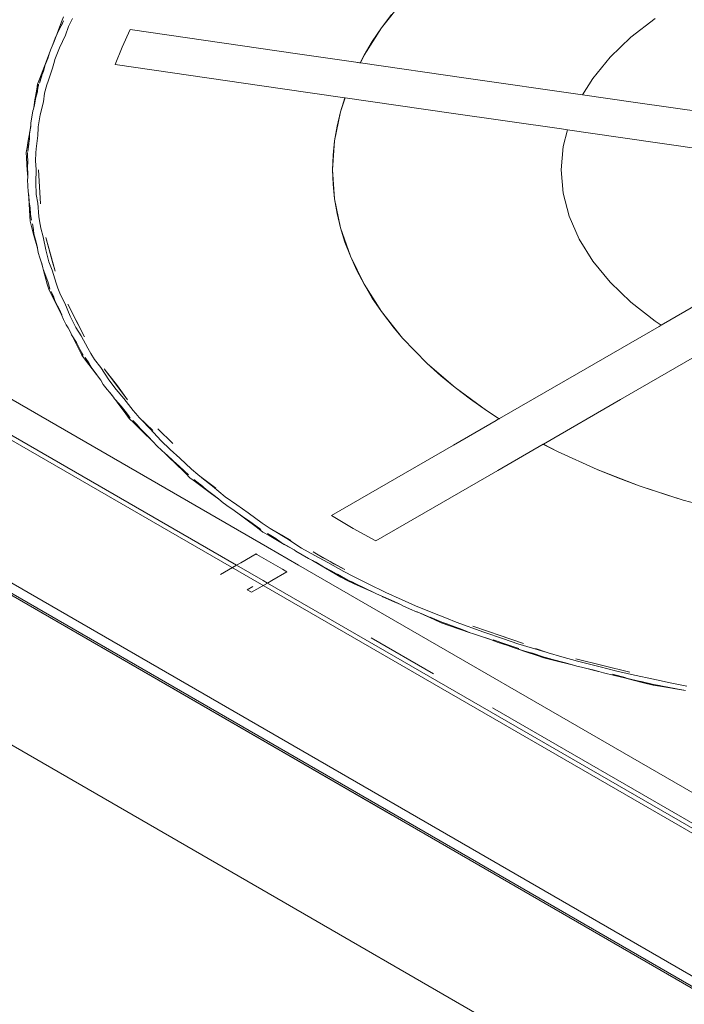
# Model space of a CAD drawing. Header units: millimetres. Extents: x -16331 to -10174, y -4135 to -3584.
# Tile 398 of 456: x -10209.66 to -10207.06, y -3993.86 to -3990. Entities that reach past the tile are written whole.
import ezdxf

# ---------------------------------------------------------------- set-up
doc = ezdxf.new("R2010")
doc.units = ezdxf.units.MM
for name, color, linetype, lineweight in [('IFC-IfcBuildingElementProxy-Contorno', 250, 'Continuous', 5), ('IFC-IfcFlowTerminal-Contorno', 250, 'Continuous', 5), ('IFC-IfcRoof-Contorno', 250, 'Continuous', 5), ('IFC-IfcWallStandardCase-Contorno', 250, 'Continuous', 5), ('IFC-Laje-Contorno', 134, 'Continuous', 5), ('IFC-Viga-Contorno', 66, 'Continuous', 5)]:
    doc.layers.add(name, color=color, linetype=linetype, lineweight=lineweight)

msp = doc.modelspace()

# ---------------------------------------------------------------- linework, layer by layer
at = {"layer": 'IFC-IfcBuildingElementProxy-Contorno', "lineweight": 5}
for p, q in [((-10213.4234, -3990.0994), (-10203.9857, -3995.5483)), ((-10208.2039, -3993.1129), (-10210.1463, -3991.9914)), ((-10210.6543, -3992.2847), (-10208.7119, -3993.4061)), ((-10208.2837, -3992.4192), (-10208.0397, -3992.5601)), ((-10207.8076, -3992.6941), (-10206.0921, -3993.6846)), ((-10206.2616, -3994.2343), (-10208.2039, -3993.1129)), ((-10208.7119, -3993.4061), (-10206.7695, -3994.5276))]:
    msp.add_line(p, q, dxfattribs=at)
at = {"layer": 'IFC-IfcFlowTerminal-Contorno', "lineweight": 5}
for p, q in [((-10208.2434, -3990.0284), (-10208.1607, -3989.9248)), ((-10209.4976, -3990.005), (-10209.5136, -3990.0464)), ((-10209.4985, -3990.0189), (-10209.4895, -3990.0007)), ((-10209.4899, -3989.9853), (-10209.4976, -3990.005)), ((-10209.4895, -3990.0007), (-10209.4967, -3990.0143)), ((-10209.4542, -3989.9913), (-10209.4703, -3990.0232)), ((-10208.2038, -3989.9761), (-10208.2434, -3990.0284)), ((-10207.1707, -3989.9911), (-10207.2654, -3990.0648)), ((-10207.2654, -3990.0648), (-10207.1707, -3989.9911)), ((-10209.5098, -3990.0391), (-10209.5188, -3990.0605)), ((-10209.5136, -3990.0464), (-10209.5164, -3990.0536)), ((-10209.4967, -3990.0143), (-10209.5098, -3990.0391)), ((-10209.4703, -3990.0232), (-10209.4823, -3990.0563)), ((-10209.2285, -3990.035), (-10209.2602, -3990.1033)), ((-10208.5721, -3990.1295), (-10209.2285, -3990.035)), ((-10208.3118, -3990.1354), (-10208.2434, -3990.0284)), ((-10208.2434, -3990.0284), (-10208.2794, -3990.0815)), ((-10208.2434, -3990.0284), (-10208.2434, -3990.0284)), ((-10209.5222, -3990.0687), (-10209.5343, -3990.0998)), ((-10209.5263, -3990.0821), (-10209.5343, -3990.0998)), ((-10209.5188, -3990.0605), (-10209.5263, -3990.0821)), ((-10209.5164, -3990.0536), (-10209.5222, -3990.0687)), ((-10209.4823, -3990.0563), (-10209.5057, -3990.1065)), ((-10208.2794, -3990.0815), (-10208.3118, -3990.1354)), ((-10207.2654, -3990.0648), (-10207.3471, -3990.1435)), ((-10207.3471, -3990.1435), (-10207.2654, -3990.0648)), ((-10209.5443, -3990.1257), (-10209.5583, -3990.1618)), ((-10209.5443, -3990.1257), (-10209.552, -3990.1479)), ((-10209.5387, -3990.1095), (-10209.5443, -3990.1257)), ((-10209.5343, -3990.0998), (-10209.5387, -3990.1095)), ((-10209.5057, -3990.1065), (-10209.5242, -3990.1526)), ((-10209.2602, -3990.1033), (-10209.2878, -3990.1722)), ((-10209.5583, -3990.1618), (-10209.5842, -3990.2288)), ((-10209.552, -3990.1479), (-10209.5616, -3990.173)), ((-10209.5258, -3990.1592), (-10209.5326, -3990.1861)), ((-10209.5242, -3990.1526), (-10209.5258, -3990.1592)), ((-10208.3438, -3990.1624), (-10208.5721, -3990.1295)), ((-10208.3372, -3990.1633), (-10208.3438, -3990.1624)), ((-10208.3345, -3990.1637), (-10208.3372, -3990.1633)), ((-10208.329, -3990.1645), (-10208.3345, -3990.1637)), ((-10208.3272, -3990.1647), (-10208.329, -3990.1645)), ((-10208.3118, -3990.1354), (-10208.3272, -3990.1647)), ((-10208.3262, -3990.1649), (-10208.3272, -3990.1647)), ((-10208.3262, -3990.1649), (-10208.3118, -3990.1354)), ((-10207.3471, -3990.1435), (-10207.4151, -3990.2265)), ((-10207.4151, -3990.2265), (-10207.3471, -3990.1435)), ((-10209.5688, -3990.1975), (-10209.5772, -3990.2199)), ((-10209.5616, -3990.173), (-10209.5688, -3990.1975)), ((-10209.5326, -3990.1861), (-10209.5504, -3990.237)), ((-10209.2878, -3990.1722), (-10208.6313, -3990.2667)), ((-10207.9112, -3990.2246), (-10208.3262, -3990.1649)), ((-10209.5842, -3990.2288), (-10209.5918, -3990.2485)), ((-10209.5847, -3990.2444), (-10209.5748, -3990.216)), ((-10209.5806, -3990.2311), (-10209.5847, -3990.2444)), ((-10209.5772, -3990.2199), (-10209.5806, -3990.2311)), ((-10209.5504, -3990.237), (-10209.5551, -3990.2518)), ((-10207.4547, -3990.2904), (-10207.9112, -3990.2246)), ((-10207.4151, -3990.2265), (-10207.4547, -3990.2904)), ((-10207.4547, -3990.2904), (-10207.4151, -3990.2265)), ((-10209.5951, -3990.2685), (-10209.6032, -3990.318)), ((-10209.5918, -3990.2485), (-10209.5951, -3990.2685)), ((-10209.593, -3990.2824), (-10209.5917, -3990.2742)), ((-10209.5917, -3990.2742), (-10209.5924, -3990.2806)), ((-10209.5907, -3990.2659), (-10209.5917, -3990.2742)), ((-10209.5875, -3990.2489), (-10209.5907, -3990.2659)), ((-10209.5886, -3990.2555), (-10209.5875, -3990.2489)), ((-10209.5551, -3990.2518), (-10209.5639, -3990.2836)), ((-10208.6313, -3990.2667), (-10208.3869, -3990.3019)), ((-10209.6032, -3990.318), (-10209.6055, -3990.3322)), ((-10209.5998, -3990.3063), (-10209.6037, -3990.3307)), ((-10209.5931, -3990.2833), (-10209.5998, -3990.3063)), ((-10209.5924, -3990.2806), (-10209.5931, -3990.2833)), ((-10209.5931, -3990.2833), (-10209.593, -3990.2824)), ((-10209.5687, -3990.3175), (-10209.581, -3990.3691)), ((-10209.5639, -3990.2836), (-10209.5687, -3990.3175)), ((-10208.3869, -3990.3019), (-10208.404, -3990.3571)), ((-10208.404, -3990.3571), (-10208.3851, -3990.3022)), ((-10208.3869, -3990.3019), (-10208.3851, -3990.3022)), ((-10208.3851, -3990.3022), (-10207.9705, -3990.3619)), ((-10207.2471, -3990.3202), (-10207.4547, -3990.2904)), ((-10209.6097, -3990.3534), (-10209.6145, -3990.3784)), ((-10209.6079, -3990.3468), (-10209.6097, -3990.3534)), ((-10209.6037, -3990.3307), (-10209.6079, -3990.3468)), ((-10209.6055, -3990.3322), (-10209.6079, -3990.3468)), ((-10208.4272, -3990.4704), (-10208.404, -3990.3571)), ((-10208.404, -3990.3571), (-10208.4175, -3990.4136)), ((-10206.5808, -3990.4161), (-10207.2471, -3990.3202)), ((-10209.6145, -3990.3784), (-10209.6182, -3990.3999)), ((-10209.581, -3990.3691), (-10209.5893, -3990.4159)), ((-10207.9705, -3990.3619), (-10207.5376, -3990.4242)), ((-10209.6182, -3990.4145), (-10209.6228, -3990.4404)), ((-10209.6182, -3990.4093), (-10209.6226, -3990.4364)), ((-10209.6182, -3990.3999), (-10209.6182, -3990.4093)), ((-10209.6182, -3990.4093), (-10209.6182, -3990.4145)), ((-10209.5894, -3990.42), (-10209.5905, -3990.45)), ((-10209.5893, -3990.4159), (-10209.5894, -3990.42)), ((-10208.4175, -3990.4136), (-10208.4272, -3990.4704)), ((-10207.5376, -3990.4242), (-10207.5138, -3990.4276)), ((-10207.5138, -3990.4276), (-10207.5306, -3990.4927)), ((-10207.5306, -3990.4927), (-10207.5138, -3990.4276)), ((-10207.5138, -3990.4276), (-10207.3063, -3990.4575)), ((-10209.628, -3990.4693), (-10209.6325, -3990.4969)), ((-10209.6226, -3990.4364), (-10209.628, -3990.4693)), ((-10209.624, -3990.4649), (-10209.6275, -3990.4877)), ((-10209.6228, -3990.4404), (-10209.624, -3990.4649)), ((-10209.5905, -3990.45), (-10209.5972, -3990.502)), ((-10208.435, -3990.5844), (-10208.4272, -3990.4704)), ((-10208.4272, -3990.4704), (-10208.433, -3990.5273)), ((-10207.3063, -3990.4575), (-10206.64, -3990.5534)), ((-10209.6325, -3990.4969), (-10209.6358, -3990.5169)), ((-10209.6296, -3990.5131), (-10209.6259, -3990.4835)), ((-10209.6285, -3990.4992), (-10209.6296, -3990.5131)), ((-10209.6275, -3990.4877), (-10209.6285, -3990.4992)), ((-10209.5972, -3990.502), (-10209.5986, -3990.5176)), ((-10207.5306, -3990.4927), (-10207.5384, -3990.5844)), ((-10207.5384, -3990.5844), (-10207.5306, -3990.4927)), ((-10209.6358, -3990.5169), (-10209.6347, -3990.5371)), ((-10209.6347, -3990.5371), (-10209.632, -3990.5869)), ((-10209.6314, -3990.517), (-10209.6309, -3990.5347)), ((-10209.631, -3990.5241), (-10209.6314, -3990.517)), ((-10209.6309, -3990.5347), (-10209.63, -3990.5435)), ((-10209.63, -3990.5435), (-10209.6293, -3990.5491)), ((-10209.6296, -3990.5506), (-10209.63, -3990.5435)), ((-10209.6295, -3990.5517), (-10209.6296, -3990.5506)), ((-10209.6293, -3990.5491), (-10209.6295, -3990.5517)), ((-10209.5986, -3990.5176), (-10209.6004, -3990.5487)), ((-10209.6004, -3990.5487), (-10209.5978, -3990.5827)), ((-10208.433, -3990.5273), (-10208.435, -3990.5844)), ((-10209.632, -3990.5869), (-10209.6315, -3990.596)), ((-10209.6295, -3990.5517), (-10209.6312, -3990.5751)), ((-10209.6312, -3990.5751), (-10209.6297, -3990.5996)), ((-10209.5978, -3990.5827), (-10209.5989, -3990.6348)), ((-10209.5842, -3990.6509), (-10209.5878, -3990.5843)), ((-10209.5878, -3990.5843), (-10209.5806, -3990.7174)), ((-10208.435, -3990.5844), (-10208.433, -3990.6414)), ((-10208.4272, -3990.6983), (-10208.435, -3990.5844)), ((-10207.5384, -3990.5844), (-10207.5306, -3990.676)), ((-10207.5306, -3990.676), (-10207.5384, -3990.5844)), ((-10209.6315, -3990.596), (-10209.6304, -3990.6155)), ((-10209.6304, -3990.6155), (-10209.6307, -3990.6227)), ((-10209.6307, -3990.6227), (-10209.6301, -3990.6482)), ((-10209.6297, -3990.5996), (-10209.6304, -3990.6155)), ((-10209.6301, -3990.6482), (-10209.629, -3990.6697)), ((-10209.5989, -3990.6348), (-10209.597, -3990.6815)), ((-10209.5806, -3990.7174), (-10209.5842, -3990.6509)), ((-10208.433, -3990.6414), (-10208.4272, -3990.6983)), ((-10209.629, -3990.6697), (-10209.627, -3990.6787)), ((-10209.627, -3990.6787), (-10209.6258, -3990.6838)), ((-10209.627, -3990.6787), (-10209.6261, -3990.6953)), ((-10209.6261, -3990.6953), (-10209.6222, -3990.7663)), ((-10209.6258, -3990.6838), (-10209.6241, -3990.7094)), ((-10209.597, -3990.6815), (-10209.5908, -3990.7151)), ((-10208.4272, -3990.6983), (-10208.4175, -3990.7551)), ((-10208.4272, -3990.6984), (-10208.4272, -3990.6983)), ((-10208.404, -3990.8116), (-10208.4272, -3990.6984)), ((-10207.5306, -3990.676), (-10207.5072, -3990.7668)), ((-10207.5072, -3990.7668), (-10207.5306, -3990.676)), ((-10209.6241, -3990.7094), (-10209.6207, -3990.7343)), ((-10209.6207, -3990.7343), (-10209.6192, -3990.7569)), ((-10209.5908, -3990.7151), (-10209.5863, -3990.767)), ((-10209.6222, -3990.7663), (-10209.6211, -3990.7864)), ((-10209.6192, -3990.7569), (-10209.6177, -3990.7681)), ((-10209.6177, -3990.7681), (-10209.6159, -3990.7819)), ((-10209.5863, -3990.767), (-10209.5841, -3990.7844)), ((-10208.4175, -3990.7551), (-10208.404, -3990.8116)), ((-10207.5072, -3990.7668), (-10207.4686, -3990.8558)), ((-10207.4686, -3990.8558), (-10207.5072, -3990.7668)), ((-10209.6211, -3990.7864), (-10209.6157, -3990.8063)), ((-10209.6157, -3990.8063), (-10209.6058, -3990.8423)), ((-10209.6076, -3990.8194), (-10209.6118, -3990.7966)), ((-10209.6118, -3990.7966), (-10209.6077, -3990.8182)), ((-10209.6077, -3990.8182), (-10209.6076, -3990.8197)), ((-10209.6076, -3990.8197), (-10209.6076, -3990.8194)), ((-10209.6076, -3990.8197), (-10209.6063, -3990.8359)), ((-10209.5841, -3990.7844), (-10209.5794, -3990.8136)), ((-10209.5794, -3990.8136), (-10209.5695, -3990.8471)), ((-10208.404, -3990.8116), (-10208.3866, -3990.8678)), ((-10208.3654, -3990.9235), (-10208.404, -3990.8116)), ((-10209.6063, -3990.8359), (-10209.597, -3990.8683)), ((-10209.6058, -3990.8423), (-10209.5922, -3990.8917)), ((-10209.5695, -3990.8471), (-10209.5595, -3990.8986)), ((-10209.5408, -3990.9156), (-10209.5589, -3990.8498)), ((-10209.5589, -3990.8498), (-10209.5346, -3990.9412)), ((-10207.4686, -3990.8558), (-10207.4151, -3990.9423)), ((-10207.4151, -3990.9423), (-10207.4686, -3990.8558)), ((-10209.597, -3990.8683), (-10209.5926, -3990.8898)), ((-10209.5926, -3990.8898), (-10209.5922, -3990.8917)), ((-10209.5922, -3990.8917), (-10209.5893, -3990.9081)), ((-10208.3866, -3990.8678), (-10208.3654, -3990.9235)), ((-10209.5893, -3990.9081), (-10209.5829, -3990.9297)), ((-10209.5829, -3990.9297), (-10209.5785, -3990.9419)), ((-10209.5595, -3990.8986), (-10209.5475, -3990.9448)), ((-10209.5228, -3990.9814), (-10209.5408, -3990.9156)), ((-10208.3654, -3990.9235), (-10208.3405, -3990.9787)), ((-10208.3118, -3991.0333), (-10208.3654, -3990.9235)), ((-10209.5785, -3990.9419), (-10209.5749, -3990.9516)), ((-10209.5785, -3990.9419), (-10209.573, -3990.9619)), ((-10209.5749, -3990.9516), (-10209.573, -3990.9619)), ((-10209.573, -3990.9619), (-10209.5716, -3990.9693)), ((-10209.5716, -3990.9693), (-10209.5696, -3990.9743)), ((-10209.5696, -3990.9743), (-10209.5589, -3991.0012)), ((-10209.5696, -3990.9743), (-10209.5535, -3991.0329)), ((-10209.5475, -3990.9448), (-10209.534, -3990.978)), ((-10209.5346, -3990.9412), (-10209.5228, -3990.9814)), ((-10207.4151, -3990.9423), (-10207.3471, -3991.0252)), ((-10207.3471, -3991.0252), (-10207.4151, -3990.9423)), ((-10209.5589, -3991.0012), (-10209.5521, -3991.0226)), ((-10209.534, -3990.978), (-10209.5186, -3991.0289)), ((-10208.3405, -3990.9787), (-10208.3118, -3991.0333)), ((-10209.5535, -3991.0329), (-10209.5481, -3991.0528)), ((-10209.5521, -3991.0226), (-10209.5495, -3991.0314)), ((-10209.5495, -3991.0314), (-10209.5468, -3991.0407)), ((-10209.5453, -3991.0465), (-10209.5495, -3991.0314)), ((-10209.5468, -3991.0407), (-10209.5438, -3991.0522)), ((-10209.5438, -3991.0522), (-10209.5453, -3991.0465)), ((-10209.5186, -3991.0289), (-10209.5118, -3991.0481)), ((-10209.5118, -3991.0481), (-10209.5015, -3991.0746)), ((-10208.3118, -3991.0333), (-10208.2794, -3991.0872)), ((-10208.2434, -3991.1403), (-10208.3118, -3991.0333)), ((-10207.3471, -3991.0252), (-10207.2654, -3991.1039)), ((-10207.2654, -3991.1039), (-10207.3471, -3991.0252)), ((-10209.5481, -3991.0528), (-10209.5383, -3991.0721)), ((-10209.5383, -3991.0721), (-10209.5205, -3991.1076)), ((-10209.5381, -3991.062), (-10209.5277, -3991.0835)), ((-10209.5275, -3991.0845), (-10209.5381, -3991.062)), ((-10209.5277, -3991.0835), (-10209.5273, -3991.085)), ((-10209.5273, -3991.085), (-10209.5275, -3991.0845)), ((-10209.5273, -3991.085), (-10209.5224, -3991.1011)), ((-10209.5015, -3991.0746), (-10209.4844, -3991.1074)), ((-10208.2794, -3991.0872), (-10208.2434, -3991.1403)), ((-10209.5224, -3991.1011), (-10209.5063, -3991.1325)), ((-10209.5205, -3991.1076), (-10209.4965, -3991.1552)), ((-10209.4844, -3991.1074), (-10209.4636, -3991.1576)), ((-10209.4404, -3991.1751), (-10209.4726, -3991.1111)), ((-10209.4726, -3991.1111), (-10209.4326, -3991.1906)), ((-10207.2654, -3991.1039), (-10207.1707, -3991.1777)), ((-10207.1707, -3991.1777), (-10207.2654, -3991.1039)), ((-10206.9949, -3991.1058), (-10207.1463, -3991.1932)), ((-10209.5063, -3991.1325), (-10209.4972, -3991.1535)), ((-10209.4972, -3991.1535), (-10209.4965, -3991.1552)), ((-10209.4965, -3991.1552), (-10209.4899, -3991.1715)), ((-10209.4636, -3991.1576), (-10209.4416, -3991.2026)), ((-10208.2434, -3991.1403), (-10208.1933, -3991.2056)), ((-10208.1607, -3991.2439), (-10208.2434, -3991.1403)), ((-10209.4899, -3991.1715), (-10209.479, -3991.1924)), ((-10209.479, -3991.1924), (-10209.4719, -3991.2041)), ((-10209.4719, -3991.2041), (-10209.4663, -3991.2135)), ((-10209.4719, -3991.2041), (-10209.4619, -3991.224)), ((-10209.4416, -3991.2026), (-10209.4209, -3991.2348)), ((-10209.4082, -3991.2391), (-10209.4404, -3991.1751)), ((-10209.4326, -3991.1906), (-10209.4082, -3991.2391)), ((-10208.1933, -3991.2056), (-10208.1607, -3991.2439)), ((-10207.1548, -3991.1981), (-10207.4789, -3991.3853)), ((-10207.1707, -3991.1777), (-10207.1463, -3991.1932)), ((-10207.1463, -3991.1932), (-10207.1707, -3991.1777)), ((-10207.1463, -3991.1932), (-10207.1548, -3991.1981)), ((-10209.4663, -3991.2135), (-10209.4619, -3991.224)), ((-10209.4619, -3991.224), (-10209.459, -3991.231)), ((-10209.459, -3991.231), (-10209.4561, -3991.2355)), ((-10209.4561, -3991.2355), (-10209.4395, -3991.2616)), ((-10209.4561, -3991.2355), (-10209.4275, -3991.2923)), ((-10209.4209, -3991.2348), (-10209.3949, -3991.284)), ((-10208.1607, -3991.2439), (-10208.0641, -3991.3435)), ((-10209.4395, -3991.2616), (-10209.4282, -3991.2823)), ((-10209.4282, -3991.2823), (-10209.4241, -3991.29)), ((-10209.3949, -3991.284), (-10209.3828, -3991.3044)), ((-10209.4275, -3991.2923), (-10209.4178, -3991.3117)), ((-10209.4241, -3991.29), (-10209.4189, -3991.2999)), ((-10209.4163, -3991.3055), (-10209.4241, -3991.29)), ((-10209.4189, -3991.2999), (-10209.4136, -3991.3108)), ((-10209.4178, -3991.3117), (-10209.4039, -3991.3302)), ((-10209.4136, -3991.3108), (-10209.4163, -3991.3055)), ((-10209.4057, -3991.3203), (-10209.3908, -3991.341)), ((-10209.3905, -3991.3417), (-10209.4057, -3991.3203)), ((-10209.3828, -3991.3044), (-10209.368, -3991.3281)), ((-10207.3057, -3991.4852), (-10206.9816, -3991.2981)), ((-10209.4039, -3991.3302), (-10209.3782, -3991.3645)), ((-10209.3908, -3991.341), (-10209.3901, -3991.3423)), ((-10209.3901, -3991.3423), (-10209.3905, -3991.3417)), ((-10209.3901, -3991.3423), (-10209.3815, -3991.3582)), ((-10209.3815, -3991.3582), (-10209.3588, -3991.388)), ((-10209.368, -3991.3281), (-10209.3438, -3991.3596)), ((-10209.3438, -3991.3596), (-10209.3127, -3991.4077)), ((-10208.0641, -3991.3435), (-10208.0109, -3991.3915)), ((-10207.9544, -3991.4383), (-10208.0641, -3991.3435)), ((-10209.3782, -3991.3645), (-10209.3443, -3991.4097)), ((-10209.3588, -3991.388), (-10209.3453, -3991.4082)), ((-10209.2844, -3991.4253), (-10209.3302, -3991.3642)), ((-10209.3302, -3991.3642), (-10209.2789, -3991.4314)), ((-10208.0109, -3991.3915), (-10207.9544, -3991.4383)), ((-10207.4789, -3991.3853), (-10207.7811, -3991.5597)), ((-10209.3453, -3991.4082), (-10209.3443, -3991.4097)), ((-10209.3443, -3991.4097), (-10209.3341, -3991.4256)), ((-10209.3341, -3991.4256), (-10209.3187, -3991.4454)), ((-10209.3127, -3991.4077), (-10209.2836, -3991.4452)), ((-10209.2386, -3991.4864), (-10209.2844, -3991.4253)), ((-10209.2789, -3991.4314), (-10209.2386, -3991.4864)), ((-10207.9544, -3991.4383), (-10207.8947, -3991.4838)), ((-10207.832, -3991.5279), (-10207.9544, -3991.4383)), ((-10209.3187, -3991.4454), (-10209.3092, -3991.4566)), ((-10209.3092, -3991.4566), (-10209.3015, -3991.4655)), ((-10209.3092, -3991.4566), (-10209.2946, -3991.476)), ((-10209.3015, -3991.4655), (-10209.2946, -3991.476)), ((-10209.2946, -3991.476), (-10209.2904, -3991.4824)), ((-10209.2836, -3991.4452), (-10209.2534, -3991.4814)), ((-10209.2904, -3991.4824), (-10209.2868, -3991.4864)), ((-10209.2868, -3991.4864), (-10209.2645, -3991.5112)), ((-10209.2868, -3991.4864), (-10209.2803, -3991.4951)), ((-10209.2803, -3991.4951), (-10209.2461, -3991.5407)), ((-10209.2645, -3991.5112), (-10209.2488, -3991.5309)), ((-10209.2534, -3991.4814), (-10209.2172, -3991.5282)), ((-10207.8947, -3991.4838), (-10207.832, -3991.5279)), ((-10207.6079, -3991.6597), (-10207.3057, -3991.4852)), ((-10209.2488, -3991.5309), (-10209.2437, -3991.5375)), ((-10209.2461, -3991.5407), (-10209.2323, -3991.5592)), ((-10209.2437, -3991.5375), (-10209.2358, -3991.5479)), ((-10209.232, -3991.5532), (-10209.2437, -3991.5375)), ((-10209.2358, -3991.5479), (-10209.2284, -3991.558)), ((-10209.2284, -3991.558), (-10209.232, -3991.5532)), ((-10209.2172, -3991.5282), (-10209.1991, -3991.5494)), ((-10209.1991, -3991.5494), (-10209.1944, -3991.554)), ((-10209.1944, -3991.554), (-10209.1676, -3991.5802)), ((-10207.832, -3991.5279), (-10207.7822, -3991.5603)), ((-10209.2323, -3991.5592), (-10209.2145, -3991.5765)), ((-10209.2183, -3991.5671), (-10209.1989, -3991.5865)), ((-10209.1987, -3991.587), (-10209.2183, -3991.5671)), ((-10209.2145, -3991.5765), (-10209.1812, -3991.609)), ((-10209.1989, -3991.5865), (-10209.198, -3991.5877)), ((-10209.198, -3991.5877), (-10209.1987, -3991.587)), ((-10209.198, -3991.5877), (-10209.1859, -3991.603)), ((-10209.1841, -3991.5646), (-10209.1499, -3991.5998)), ((-10209.1403, -3991.6069), (-10209.1841, -3991.5646)), ((-10209.1676, -3991.5802), (-10209.1403, -3991.6069)), ((-10207.7935, -3991.5669), (-10207.9605, -3991.6633)), ((-10207.7879, -3991.5637), (-10207.7935, -3991.5669)), ((-10207.7866, -3991.5629), (-10207.7879, -3991.5637)), ((-10207.7822, -3991.5603), (-10207.7866, -3991.5629)), ((-10207.7811, -3991.5597), (-10207.7822, -3991.5603)), ((-10209.1859, -3991.603), (-10209.157, -3991.6308)), ((-10209.1812, -3991.609), (-10209.1381, -3991.6511)), ((-10209.157, -3991.6308), (-10209.1392, -3991.6499)), ((-10209.1499, -3991.5998), (-10209.1089, -3991.6451)), ((-10209.0618, -3991.6576), (-10209.1203, -3991.6005)), ((-10209.1392, -3991.6499), (-10209.1381, -3991.6511)), ((-10209.1381, -3991.6511), (-10209.1243, -3991.6663)), ((-10209.1243, -3991.6663), (-10209.1048, -3991.6849)), ((-10209.1089, -3991.6451), (-10209.0719, -3991.6803)), ((-10207.9605, -3991.6633), (-10208.4389, -3991.9395)), ((-10207.7873, -3991.7633), (-10207.6092, -3991.6605)), ((-10207.6092, -3991.6605), (-10207.6079, -3991.6597)), ((-10207.6092, -3991.6605), (-10207.6084, -3991.6609)), ((-10207.6084, -3991.6609), (-10207.5528, -3991.6891)), ((-10207.5528, -3991.6891), (-10207.6079, -3991.6597)), ((-10209.1048, -3991.6849), (-10209.0929, -3991.6952)), ((-10209.0929, -3991.6952), (-10209.0834, -3991.7035)), ((-10209.0929, -3991.6952), (-10209.0732, -3991.7145)), ((-10209.0834, -3991.7035), (-10209.0607, -3991.7254)), ((-10209.0719, -3991.6803), (-10209.0339, -3991.7142)), ((-10207.5528, -3991.6891), (-10207.3977, -3991.7598)), ((-10209.0732, -3991.7145), (-10209.0554, -3991.7319)), ((-10209.0607, -3991.7254), (-10209.0367, -3991.7463)), ((-10209.0554, -3991.7319), (-10209.0123, -3991.7739)), ((-10209.0367, -3991.7463), (-10209.0169, -3991.7646)), ((-10209.0339, -3991.7142), (-10208.9882, -3991.7578)), ((-10209.0116, -3991.7695), (-10209.0206, -3991.7609)), ((-10209.0169, -3991.7646), (-10209.0002, -3991.7805)), ((-10209.0123, -3991.7739), (-10208.9945, -3991.7913)), ((-10208.9882, -3991.7578), (-10208.9638, -3991.7792)), ((-10208.9638, -3991.7792), (-10208.9549, -3991.7858)), ((-10208.9549, -3991.7858), (-10208.9246, -3991.8083)), ((-10208.2657, -3992.0395), (-10207.7873, -3991.7633)), ((-10207.3977, -3991.7598), (-10207.3166, -3991.7924)), ((-10207.2334, -3991.8231), (-10207.3976, -3991.7598)), ((-10208.9945, -3991.7913), (-10208.9731, -3991.8072)), ((-10208.9787, -3991.7983), (-10208.9553, -3991.8162)), ((-10208.9552, -3991.8165), (-10208.9787, -3991.7983)), ((-10208.9731, -3991.8072), (-10208.9099, -3991.8542)), ((-10208.9553, -3991.8162), (-10208.9531, -3991.818)), ((-10208.9531, -3991.818), (-10208.9552, -3991.8165)), ((-10208.9531, -3991.818), (-10208.9303, -3991.8371)), ((-10208.9474, -3991.7917), (-10208.9057, -3991.8242)), ((-10208.8929, -3991.8319), (-10208.9474, -3991.7917)), ((-10208.9246, -3991.8083), (-10208.8929, -3991.8319)), ((-10208.9057, -3991.8242), (-10208.8556, -3991.866)), ((-10207.3166, -3991.7924), (-10207.2334, -3991.8231)), ((-10207.2334, -3991.8231), (-10207.1264, -3991.8589)), ((-10207.061, -3991.8789), (-10207.2334, -3991.8231)), ((-10208.9303, -3991.8371), (-10208.904, -3991.8571)), ((-10208.9099, -3991.8542), (-10208.8811, -3991.8757)), ((-10208.904, -3991.8571), (-10208.8823, -3991.8747)), ((-10207.1264, -3991.8589), (-10207.061, -3991.8789)), ((-10208.8823, -3991.8747), (-10208.8811, -3991.8757)), ((-10208.8811, -3991.8757), (-10208.8639, -3991.89)), ((-10208.8639, -3991.89), (-10208.8405, -3991.9069)), ((-10208.8556, -3991.866), (-10208.8111, -3991.8983)), ((-10208.8111, -3991.8983), (-10208.7658, -3991.9294)), ((-10207.061, -3991.8789), (-10206.8815, -3991.9266)), ((-10208.8405, -3991.9069), (-10208.8265, -3991.9163)), ((-10208.8265, -3991.9163), (-10208.8152, -3991.9239)), ((-10208.8265, -3991.9163), (-10208.8016, -3991.9349)), ((-10208.8152, -3991.9239), (-10208.788, -3991.9439)), ((-10208.8016, -3991.9349), (-10208.7805, -3991.9505)), ((-10208.7658, -3991.9294), (-10208.7115, -3991.9692)), ((-10208.4389, -3991.9395), (-10208.3538, -3991.9904)), ((-10208.788, -3991.9439), (-10208.7596, -3991.9629)), ((-10208.7805, -3991.9505), (-10208.7297, -3991.9884)), ((-10208.7596, -3991.9629), (-10208.736, -3991.9797)), ((-10208.7115, -3991.9692), (-10208.6804, -3991.9901)), ((-10208.736, -3991.9797), (-10208.7159, -3991.9943)), ((-10208.7297, -3991.9884), (-10208.7083, -3992.0043)), ((-10208.7083, -3992.0043), (-10208.6836, -3992.0186)), ((-10208.6908, -3992.0103), (-10208.6636, -3992.0264)), ((-10208.6637, -3992.0265), (-10208.6908, -3992.0103)), ((-10208.6804, -3991.9901), (-10208.6665, -3991.9982)), ((-10208.6665, -3991.9982), (-10208.6341, -3992.0169)), ((-10208.6636, -3991.9999), (-10208.6149, -3992.0293)), ((-10208.5986, -3992.0373), (-10208.6636, -3991.9999)), ((-10208.6341, -3992.0169), (-10208.5986, -3992.0373)), ((-10208.3538, -3991.9904), (-10208.2657, -3992.0395)), ((-10208.6836, -3992.0186), (-10208.6579, -3992.0334)), ((-10208.6619, -3992.0275), (-10208.6637, -3992.0265)), ((-10208.6636, -3992.0264), (-10208.6619, -3992.0275)), ((-10208.6619, -3992.0275), (-10208.6362, -3992.0448)), ((-10208.6579, -3992.0334), (-10208.6243, -3992.0528)), ((-10208.6362, -3992.0448), (-10208.6039, -3992.0633)), ((-10208.6243, -3992.0528), (-10208.5862, -3992.0748)), ((-10208.6149, -3992.0293), (-10208.5566, -3992.0671)), ((-10208.6039, -3992.0633), (-10208.5862, -3992.0748)), ((-10208.5862, -3992.0748), (-10208.5786, -3992.0798)), ((-10208.5786, -3992.0798), (-10208.5301, -3992.1081)), ((-10208.5566, -3992.0671), (-10208.5053, -3992.096)), ((-10208.5118, -3992.0816), (-10208.4718, -3992.1056)), ((-10208.4448, -3992.1203), (-10208.5118, -3992.0816)), ((-10208.5301, -3992.1081), (-10208.5141, -3992.1164)), ((-10208.5141, -3992.1164), (-10208.5012, -3992.1231)), ((-10208.5141, -3992.1164), (-10208.4852, -3992.1331)), ((-10208.5053, -3992.096), (-10208.4535, -3992.1236)), ((-10208.5012, -3992.1231), (-10208.4701, -3992.141)), ((-10208.4852, -3992.1331), (-10208.4027, -3992.1808)), ((-10208.4718, -3992.1056), (-10208.4448, -3992.1203)), ((-10208.4535, -3992.1236), (-10208.3914, -3992.1592)), ((-10208.4302, -3992.1287), (-10208.4448, -3992.1203)), ((-10208.4448, -3992.1203), (-10208.3877, -3992.1513)), ((-10208.3877, -3992.1513), (-10208.4302, -3992.1287)), ((-10208.4701, -3992.141), (-10208.4376, -3992.1578)), ((-10208.4376, -3992.1578), (-10208.4107, -3992.1733)), ((-10208.3751, -3992.1931), (-10208.4163, -3992.1693)), ((-10208.3914, -3992.1592), (-10208.3534, -3992.1789)), ((-10208.4107, -3992.1733), (-10208.3751, -3992.1931)), ((-10208.4027, -3992.1808), (-10208.378, -3992.195)), ((-10208.378, -3992.195), (-10208.3504, -3992.2074)), ((-10208.3751, -3992.1931), (-10208.352, -3992.2035)), ((-10208.3535, -3992.2028), (-10208.3751, -3992.1931)), ((-10208.3534, -3992.1789), (-10208.2962, -3992.2078)), ((-10208.352, -3992.2035), (-10208.3032, -3992.2273)), ((-10208.3504, -3992.2074), (-10208.2739, -3992.2416)), ((-10208.2962, -3992.2078), (-10208.2258, -3992.241)), ((-10208.3032, -3992.2273), (-10208.2739, -3992.2416)), ((-10208.2739, -3992.2416), (-10208.266, -3992.2455)), ((-10208.266, -3992.2455), (-10208.2392, -3992.2572)), ((-10208.2258, -3992.241), (-10208.1626, -3992.2697)), ((-10208.2392, -3992.2572), (-10208.2358, -3992.2586)), ((-10208.2392, -3992.2572), (-10208.2376, -3992.2579)), ((-10208.2376, -3992.2579), (-10208.1935, -3992.2777)), ((-10208.2358, -3992.2586), (-10208.2054, -3992.2716)), ((-10208.2054, -3992.2716), (-10208.1762, -3992.285)), ((-10208.1935, -3992.2777), (-10208.169, -3992.2886)), ((-10208.1762, -3992.285), (-10208.169, -3992.2886)), ((-10208.1626, -3992.2697), (-10208.1094, -3992.2932)), ((-10208.169, -3992.2886), (-10208.1566, -3992.2949)), ((-10208.1566, -3992.2949), (-10208.1245, -3992.3089)), ((-10208.1245, -3992.3089), (-10208.1121, -3992.3141)), ((-10208.1121, -3992.3141), (-10208.0878, -3992.3243)), ((-10208.1121, -3992.3141), (-10208.104, -3992.3177)), ((-10208.1094, -3992.2932), (-10208.0353, -3992.3234)), ((-10208.104, -3992.3177), (-10208.0919, -3992.3231)), ((-10208.0919, -3992.3231), (-10208.0366, -3992.3479)), ((-10208.0878, -3992.3243), (-10208.0545, -3992.3377)), ((-10208.0353, -3992.3234), (-10207.9881, -3992.3425)), ((-10208.0545, -3992.3377), (-10208.0065, -3992.3582)), ((-10208.0065, -3992.3582), (-10208.0526, -3992.3376)), ((-10208.0366, -3992.3479), (-10208.009, -3992.3603)), ((-10208.009, -3992.3603), (-10207.9789, -3992.3706)), ((-10208.0065, -3992.3582), (-10207.9811, -3992.3669)), ((-10207.9837, -3992.366), (-10208.0065, -3992.3582)), ((-10207.9881, -3992.3425), (-10207.9508, -3992.3571)), ((-10207.9508, -3992.3571), (-10207.8424, -3992.397)), ((-10207.9811, -3992.3669), (-10207.9276, -3992.387)), ((-10207.9789, -3992.3706), (-10207.8953, -3992.3991)), ((-10207.9276, -3992.387), (-10207.8953, -3992.3991)), ((-10207.8953, -3992.3991), (-10207.8864, -3992.4024)), ((-10207.8864, -3992.4024), (-10207.8671, -3992.4087)), ((-10207.8847, -3992.373), (-10207.8238, -3992.3944)), ((-10207.8424, -3992.397), (-10207.7647, -3992.4234)), ((-10207.8238, -3992.3944), (-10207.6861, -3992.4408)), ((-10207.8671, -3992.4087), (-10207.8548, -3992.4127)), ((-10207.8671, -3992.4087), (-10207.808, -3992.4289)), ((-10207.8548, -3992.4127), (-10207.8221, -3992.4235)), ((-10207.8221, -3992.4235), (-10207.8055, -3992.4297)), ((-10207.808, -3992.4289), (-10207.8055, -3992.4297)), ((-10207.7555, -3992.4439), (-10207.8057, -3992.4267)), ((-10207.8055, -3992.4297), (-10207.7894, -3992.4359)), ((-10207.7894, -3992.4359), (-10207.748, -3992.4498)), ((-10207.6861, -3992.4408), (-10207.7854, -3992.4069)), ((-10207.7647, -3992.4234), (-10207.7089, -3992.4422)), ((-10207.7053, -3992.461), (-10207.7555, -3992.4439)), ((-10207.748, -3992.4498), (-10207.7273, -3992.4565)), ((-10207.7273, -3992.4565), (-10207.6942, -3992.4671)), ((-10207.7273, -3992.4565), (-10207.7116, -3992.4618)), ((-10207.7116, -3992.4618), (-10207.6733, -3992.4749)), ((-10207.7089, -3992.4422), (-10207.5937, -3992.476)), ((-10207.6942, -3992.4671), (-10207.6584, -3992.478)), ((-10207.6733, -3992.4749), (-10207.637, -3992.4873)), ((-10207.6584, -3992.478), (-10207.605, -3992.4953)), ((-10207.605, -3992.4953), (-10207.6552, -3992.4782)), ((-10207.5937, -3992.476), (-10207.6398, -3992.4614)), ((-10207.6398, -3992.4614), (-10207.6181, -3992.4689)), ((-10207.6181, -3992.4689), (-10207.5901, -3992.4784)), ((-10207.5901, -3992.4784), (-10207.5364, -3992.4942)), ((-10207.637, -3992.4873), (-10207.607, -3992.4976)), ((-10207.607, -3992.4976), (-10207.5749, -3992.5056)), ((-10207.605, -3992.4953), (-10207.5777, -3992.5022)), ((-10207.5813, -3992.5012), (-10207.605, -3992.4953)), ((-10207.5777, -3992.5022), (-10207.5221, -3992.5177)), ((-10207.5749, -3992.5056), (-10207.4859, -3992.5278)), ((-10207.5364, -3992.4942), (-10207.4751, -3992.511)), ((-10207.5221, -3992.5177), (-10207.4859, -3992.5278)), ((-10207.375, -3992.5276), (-10207.4809, -3992.5012)), ((-10207.4809, -3992.5012), (-10207.2692, -3992.5541)), ((-10207.4751, -3992.511), (-10207.3856, -3992.5328)), ((-10207.4859, -3992.5278), (-10207.4774, -3992.5302)), ((-10207.4774, -3992.5302), (-10207.4587, -3992.5346)), ((-10207.4587, -3992.5346), (-10207.4438, -3992.5381)), ((-10207.4587, -3992.5346), (-10207.3926, -3992.5511)), ((-10207.4438, -3992.5381), (-10207.4089, -3992.5464)), ((-10207.4089, -3992.5464), (-10207.3913, -3992.5514)), ((-10207.3913, -3992.5514), (-10207.3734, -3992.5565)), ((-10207.3856, -3992.5328), (-10207.3263, -3992.5489)), ((-10207.2692, -3992.5541), (-10207.375, -3992.5276)), ((-10207.3734, -3992.5565), (-10207.3292, -3992.5673)), ((-10207.3263, -3992.5489), (-10207.2631, -3992.5635)), ((-10207.2839, -3992.5755), (-10207.3374, -3992.5621)), ((-10207.3292, -3992.5673), (-10207.3071, -3992.5725)), ((-10207.3071, -3992.5725), (-10207.2728, -3992.5804)), ((-10207.3071, -3992.5725), (-10207.2912, -3992.5764)), ((-10207.2912, -3992.5764), (-10207.2561, -3992.5852)), ((-10207.2728, -3992.5804), (-10207.235, -3992.5887)), ((-10207.2631, -3992.5635), (-10207.1657, -3992.5844)), ((-10207.2561, -3992.5852), (-10207.2103, -3992.5966)), ((-10207.235, -3992.5887), (-10207.1768, -3992.6023)), ((-10207.1768, -3992.6023), (-10207.2303, -3992.5889)), ((-10207.1657, -3992.5844), (-10207.1113, -3992.5958)), ((-10207.1113, -3992.5958), (-10207.0466, -3992.6081)), ((-10207.2103, -3992.5966), (-10207.1783, -3992.6046)), ((-10207.1783, -3992.6046), (-10207.1448, -3992.6103)), ((-10207.1768, -3992.6023), (-10207.1481, -3992.6072)), ((-10207.1531, -3992.6062), (-10207.1768, -3992.6023)), ((-10207.1481, -3992.6072), (-10207.0868, -3992.619)), ((-10207.1448, -3992.6103), (-10207.0597, -3992.6245)), ((-10207.0868, -3992.619), (-10207.051, -3992.626)), ((-10207.0597, -3992.6245), (-10207.051, -3992.626))]:
    msp.add_line(p, q, dxfattribs=at)
at = {"layer": 'IFC-IfcRoof-Contorno', "lineweight": 5}
for p, q in [((-10203.9788, -3995.5443), (-10213.9724, -3989.7745)), ((-10208.69, -3992.0643), (-10211.3572, -3990.5244)), ((-10211.4784, -3990.5944), (-10208.8112, -3992.1343)), ((-10208.7353, -3992.0904), (-10208.7942, -3992.1245)), ((-10208.7323, -3992.0921), (-10208.7353, -3992.0904)), ((-10208.6314, -3992.1504), (-10208.7323, -3992.0921)), ((-10208.5687, -3992.1343), (-10208.69, -3992.0643)), ((-10208.7942, -3992.1245), (-10208.8112, -3992.1343)), ((-10208.8112, -3992.1343), (-10208.8743, -3992.1707)), ((-10208.673, -3992.1945), (-10208.6141, -3992.1604)), ((-10208.6141, -3992.1604), (-10208.6314, -3992.1504)), ((-10205.8146, -3993.7244), (-10208.5687, -3992.1343)), ((-10208.753, -3992.2407), (-10208.69, -3992.2043)), ((-10208.69, -3992.2043), (-10208.673, -3992.1945)), ((-10208.69, -3992.2043), (-10203.9784, -3994.9245)), ((-10208.7481, -3992.2178), (-10208.7703, -3992.2307)), ((-10208.7703, -3992.2307), (-10208.753, -3992.2407))]:
    msp.add_line(p, q, dxfattribs=at)
at = {"layer": 'IFC-IfcWallStandardCase-Contorno', "lineweight": 5}
for p, q in [((-10208.8112, -3992.1343), (-10213.3142, -3989.5345)), ((-10213.4164, -3990.0954), (-10204.5157, -3995.2343)), ((-10208.7073, -3992.1943), (-10208.8112, -3992.1343)), ((-10208.69, -3992.2043), (-10208.7073, -3992.1943)), ((-10204.1, -3994.8543), (-10208.69, -3992.2043))]:
    msp.add_line(p, q, dxfattribs=at)
at = {"layer": 'IFC-Laje-Contorno', "lineweight": 5}
for p, q in [((-10213.4701, -3989.4644), (-10203.9788, -3994.9442)), ((-10204.4638, -3995.2243), (-10213.9551, -3989.7445))]:
    msp.add_line(p, q, dxfattribs=at)
at = {"layer": 'IFC-Viga-Contorno', "lineweight": 5}
for p, q in [((-10203.9788, -3994.9443), (-10213.4701, -3989.4645)), ((-10213.9551, -3989.7445), (-10204.4638, -3995.2243))]:
    msp.add_line(p, q, dxfattribs=at)

doc.saveas('drawing.dxf')
